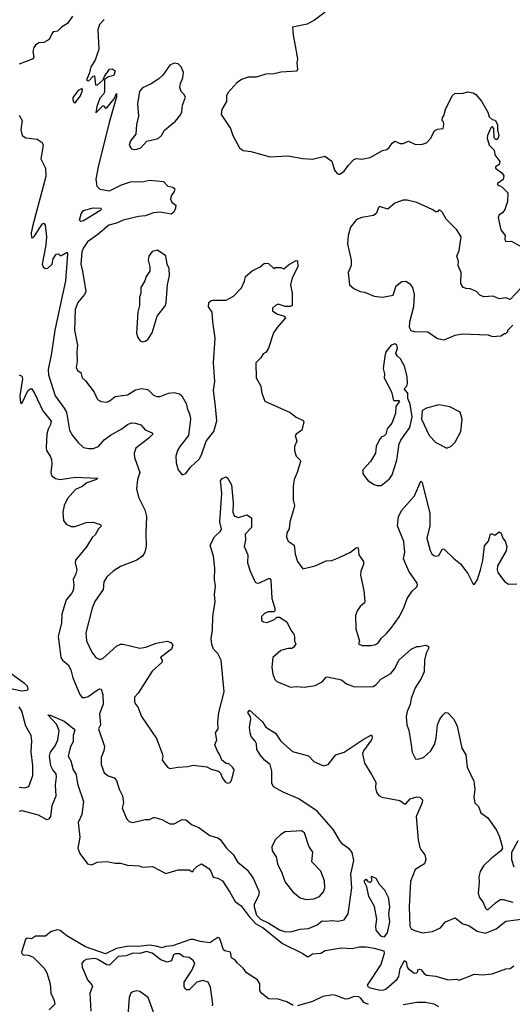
# Model space of a CAD drawing. Extents: x 2220333 to 2384341, y 721037 to 894043.
# Tile 270 of 325: x 2334120 to 2337711, y 816284 to 823469. Entities that reach past the tile are written whole.
import ezdxf

# ---------------------------------------------------------------- set-up
doc = ezdxf.new("R2010")
doc.units = 0

msp = doc.modelspace()

# ---------------------------------------------------------------- linework, layer by layer
at = {"layer": '0CON10XD'}
for points in [[(2334504.7, 823495.3), (2334468.1, 823441.9), (2334424, 823415), (2334395, 823386.2), (2334365, 823380), (2334353.2, 823366.8), (2334335, 823324), (2334295.8, 823304.2), (2334260.5, 823299.5), (2334235, 823283.3), (2334222.7, 823267.3), (2334216.4, 823236.4), (2334222, 823195), (2334216.8, 823183.2), (2334115, 823144)], [(2336346.4, 823523.6), (2336270, 823465), (2336215, 823437.5), (2336110, 823415), (2336113, 823357), (2336123.6, 823306.4), (2336146.2, 823185), (2336140, 823155), (2336146, 823105), (2336140, 823095), (2336025, 823085.6), (2335975, 823074.4), (2335915, 823072.5), (2335845, 823050), (2335785, 823051.2), (2335735.9, 823034.1), (2335702.3, 823007.7), (2335636.7, 822935), (2335627.5, 822915), (2335627, 822873), (2335592.5, 822815), (2335588.3, 822778.3), (2335656.7, 822675), (2335673.3, 822625), (2335722.5, 822535), (2335750, 822515), (2335805, 822506.7), (2335945, 822468.8), (2336075, 822476), (2336185, 822456), (2336255, 822452), (2336345, 822473.3), (2336395, 822437.5), (2336415, 822372.5), (2336435, 822346.7), (2336445, 822343.3), (2336455, 822343.3), (2336485, 822363.8), (2336517.5, 822407.5), (2336555, 822450), (2336575, 822456), (2336615, 822452.9), (2336674.1, 822464.1), (2336765, 822516), (2336796.8, 822523.2), (2336813.4, 822536.6), (2336835, 822568.8), (2336855, 822583.3), (2336895, 822566), (2336915, 822566), (2336955, 822582), (2337005, 822558.8), (2337057.7, 822562.3), (2337085, 822571.2), (2337115, 822603.3), (2337145, 822657.5), (2337165, 822670), (2337207.5, 822675), (2337212.5, 822705), (2337210, 822725), (2337200, 822735), (2337202.5, 822755), (2337211.7, 822768.3), (2337223.3, 822815), (2337272.5, 822915), (2337295, 822932.5), (2337345, 822931.2), (2337385, 822943.8), (2337425, 822936.2), (2337445, 822923.3), (2337487.5, 822875), (2337533.3, 822795), (2337541.7, 822761.7), (2337565, 822740), (2337586.4, 822736.4), (2337602.5, 822705), (2337602.5, 822665), (2337612.5, 822625), (2337605, 822600), (2337595, 822592.5), (2337578.3, 822608.3), (2337577.5, 822675), (2337565, 822690), (2337555, 822680), (2337530, 822625), (2337527.5, 822605), (2337544, 822555), (2337578.3, 822518.3), (2337584.1, 822484.1), (2337620, 822435), (2337616.1, 822413.9), (2337590, 822395), (2337590, 822385), (2337635, 822352.5), (2337649.3, 822329.3), (2337645, 822302.5), (2337602.5, 822275), (2337602.5, 822265), (2337635, 822248.8), (2337680, 822205), (2337676.4, 822143.6), (2337655.9, 822084.1), (2337639.5, 822060.5), (2337616.7, 822045), (2337608.8, 822025), (2337626.7, 821935), (2337660, 821895), (2337657.5, 821865), (2337665, 821850), (2337705, 821852.5), (2337773.6, 821813.6)], [(2334735, 823471.9), (2334700.6, 823435), (2334690.5, 823395), (2334697.8, 823255), (2334670, 823175), (2334638.8, 823125), (2334628.8, 823081.2), (2334608.8, 823035), (2334610, 823025), (2334625, 823023.3), (2334655, 823057.5), (2334665, 823060), (2334673, 822993), (2334685, 822992.5), (2334728.3, 823031.7), (2334737.5, 823055), (2334775, 823108.8), (2334795, 823111.2), (2334815.7, 823095.7), (2334805, 823063.3), (2334768.3, 823051.7), (2334737.5, 823032.5), (2334737, 822943), (2334732.5, 822927.5), (2334705, 822896.7), (2334683.3, 822835), (2334675, 822790), (2334725, 822840), (2334735, 822840), (2334743, 822823), (2334755, 822827.5), (2334808, 822892), (2334825, 822930), (2334826, 822906), (2334771.3, 822718.7), (2334692.4, 822395), (2334674.7, 822305), (2334681.1, 822255), (2334703.8, 822233.8), (2334775, 822221.8), (2334862, 822265), (2334927, 822287), (2335025, 822288.9), (2335065, 822298.1), (2335167.7, 822287.7), (2335200, 822255), (2335236.5, 822246.5), (2335250.8, 822235), (2335245.6, 822215), (2335224.5, 822185), (2335219.1, 822159.1), (2335228.7, 822138.7), (2335257.1, 822115), (2335256.9, 822095), (2335244.2, 822065), (2335225, 822049.4), (2335145, 822064.3), (2335095, 822060.4), (2335068.7, 822051.3), (2335035, 822039.2), (2334985, 822033.9), (2334875, 822005.4), (2334825, 821984.5), (2334769.4, 821970.6), (2334689.1, 821900.9), (2334615, 821849.4), (2334585, 821805.7), (2334573.6, 821775), (2334564.7, 821684.7), (2334578.9, 821635), (2334600.9, 821485), (2334592.5, 821465), (2334544.4, 821405), (2334524.5, 821354.5), (2334519.2, 821205), (2334540.8, 821095), (2334535.8, 821045), (2334539.2, 820975), (2334532.3, 820932.3), (2334540.5, 820910.5), (2334566.7, 820895), (2334576.4, 820856.4), (2334600, 820835), (2334662.3, 820752.3), (2334683.9, 820703.9), (2334695, 820692.5), (2334715, 820683.8), (2334755, 820678.8), (2334779.2, 820690.8)], [(2334955, 822521.2), (2334975, 822523.8), (2335002.5, 822535), (2335046.4, 822583.6), (2335128.3, 822601.7), (2335152.5, 822625), (2335175, 822663.3), (2335255, 822730), (2335293.3, 822775), (2335303, 822797), (2335306.7, 822845), (2335327.5, 822905), (2335317.5, 822925), (2335297.5, 822945), (2335287.5, 822975), (2335292.5, 823005), (2335310, 823045), (2335313.3, 823085), (2335297.5, 823125), (2335275, 823146.7), (2335245, 823152.5), (2335215, 823136.7), (2335163.3, 823065), (2335135, 823037.5), (2335078.3, 823001.7), (2335015, 822972.5), (2334993.3, 822945), (2334978, 822855), (2334986, 822765), (2334971.2, 822705), (2334966.4, 822633.6), (2334926.7, 822585), (2334917.5, 822555), (2334935, 822527.5), (2334955, 822521.2)], [(2334525, 822863.3), (2334564, 822915), (2334578.8, 822955), (2334575, 822967.5), (2334545, 822953.3), (2334508.3, 822901.7), (2334506.2, 822885), (2334513.8, 822865), (2334525, 822863.3)], [(2334115, 822772), (2334138.1, 822735), (2334128.6, 822665), (2334138, 822625), (2334165, 822608.1), (2334246.9, 822596.9), (2334282.7, 822572.7), (2334292, 822555), (2334274.3, 822455), (2334308.1, 822385), (2334309.6, 822325), (2334215, 821970), (2334204.4, 821915), (2334205, 821880), (2334215, 821877.5), (2334225, 821887.5), (2334285, 821979.2), (2334295, 821983.8), (2334305, 821970), (2334314.4, 821885), (2334310.5, 821825), (2334284.4, 821685), (2334292, 821665), (2334305, 821654), (2334325, 821655.7), (2334355.6, 821685), (2334363.9, 821725), (2334385, 821758.6), (2334402, 821762), (2334417, 821747), (2334437.5, 821755)], [(2337778.8, 821515), (2337695, 821427.5), (2337665, 821440), (2337615, 821432.5), (2337573, 821453), (2337505, 821447.5), (2337475, 821460), (2337450, 821485), (2337405, 821506.2), (2337375, 821506.7), (2337352.5, 821515), (2337336.7, 821545), (2337338.8, 821625), (2337316.7, 821675), (2337320, 821705), (2337306.2, 821745), (2337323.3, 821785), (2337337.5, 821885), (2337307.5, 821935), (2337230, 822015), (2337203, 822063), (2337185, 822080), (2337175, 822080), (2337165, 822067.5), (2337155, 822066.7), (2337126.7, 822085), (2337015, 822136), (2336945, 822153.3), (2336915, 822153.3), (2336855, 822131.2), (2336805, 822087.5), (2336743, 822107), (2336735, 822100), (2336722.5, 822057.5), (2336699.5, 822040.5), (2336615, 822025.6), (2336575, 822011.4), (2336532.7, 821955), (2336514.5, 821895), (2336510, 821835), (2336536.2, 821715), (2336536.7, 821675), (2336513.8, 821625), (2336523.9, 821533.9), (2336555, 821506.7), (2336602.5, 821485), (2336635, 821480), (2336705, 821451.4), (2336765, 821445.8), (2336841.7, 821458.3), (2336865, 821527.5), (2336905, 821560), (2336935, 821561.2), (2336962.5, 821545), (2336983.3, 821515), (2336996.7, 821465), (2336990, 821375), (2336961.7, 821261.7), (2336960, 821225), (2336970.7, 821200.7), (2336995, 821193.8), (2337095, 821192.5), (2337165, 821142.5), (2337215, 821132.5)], [(2334565, 821996.5), (2334555.5, 822005.5), (2334567.7, 822052.3), (2334585, 822076.2), (2334655, 822096.5), (2334711.2, 822095), (2334714.3, 822085), (2334704.4, 822075), (2334585, 822002.4), (2334565, 821996.5)], [(2334437.5, 821755), (2334465, 821772.5), (2334468.6, 821758.6), (2334453.6, 821565), (2334376.5, 821205), (2334352, 821035), (2334327.4, 820917.4), (2334328.7, 820878.7), (2334377.3, 820725), (2334445.2, 820635.2), (2334461.3, 820605), (2334483, 820473), (2334504.3, 820435), (2334545, 820383.8), (2334585, 820348.8), (2334625, 820339.2), (2334655, 820339.2), (2334695, 820355.8), (2334735, 820402.9), (2334782.4, 820437.6), (2334865, 820483.1), (2334905, 820515.6), (2334935, 820528.6), (2334965, 820525.6), (2335002.2, 820512.2), (2335035.5, 820475.5), (2335085, 820455.8), (2335090, 820445), (2335061.9, 820415), (2334966.7, 820343.3), (2334953.9, 820306.1), (2334956.8, 820275), (2334995.5, 820165), (2334978.5, 820115), (2334971.2, 820045), (2334985.9, 819985.9), (2335031.7, 819891.7), (2335044.6, 819845), (2335038.5, 819725), (2335041.7, 819628.3), (2335033.1, 819585), (2335015.8, 819555), (2334974.4, 819525.6), (2334855, 819479.4), (2334802.5, 819445), (2334755.8, 819405), (2334733.6, 819366.4), (2334728.9, 819311.1), (2334668.1, 819225), (2334648.2, 819175), (2334601.5, 818995), (2334608, 818938), (2334645.7, 818855), (2334674.5, 818814.5), (2334705, 818800), (2334725, 818807.5), (2334825, 818898.6), (2334855, 818911.5), (2334875, 818911.8), (2334996.1, 818883.9), (2335038.5, 818891.5), (2335115, 818920.8), (2335195, 818933.8), (2335222.5, 818925), (2335237.5, 818905), (2335226.7, 818875), (2335147.5, 818815), (2335158.8, 818795), (2335155, 818777.5), (2335086, 818715), (2334983.3, 818555), (2334957.5, 818525), (2334956.7, 818495), (2334963.3, 818475), (2334980, 818455), (2334996.2, 818416.2), (2335007.5, 818385), (2335116.7, 818225), (2335158.8, 818115), (2335163.3, 818095), (2335157.5, 818065), (2335197.5, 818015), (2335215, 818004), (2335275, 818015.8), (2335345, 818019.2), (2335385, 818029.2), (2335485, 818017.5), (2335515, 818000), (2335570, 817985), (2335585, 817970), (2335597.5, 817935), (2335617, 817907), (2335635, 817898.8), (2335655, 817903.8), (2335667.5, 817925), (2335682.5, 817995), (2335672.5, 818015), (2335645, 818040), (2335625, 818042.5), (2335592.5, 818065), (2335580, 818105), (2335561.7, 818131.7), (2335543, 818177), (2335556.2, 818215), (2335547.5, 818265), (2335566, 818294), (2335563.3, 818345), (2335572.5, 818415), (2335610.9, 818565), (2335588.8, 818795), (2335563.5, 818845), (2335532.5, 818875), (2335519.7, 818909.7), (2335516, 818955), (2335525.7, 819015), (2335528.1, 819115), (2335544.3, 819224.3), (2335540, 819275), (2335548.5, 819335), (2335540.6, 819385), (2335543, 819467), (2335531.9, 819555), (2335507.5, 819635), (2335541.2, 819695), (2335585, 819738), (2335592.2, 819755), (2335579.5, 819805), (2335593.3, 820015), (2335584.5, 820105), (2335595, 820122.5), (2335625, 820133.3), (2335636.1, 820126.1), (2335663.8, 820075), (2335675.6, 819945), (2335674.6, 819875.4), (2335685, 819845.8), (2335715, 819837.1), (2335775, 819856.2), (2335808.8, 819835), (2335810, 819765), (2335764.2, 819715), (2335765.8, 819675), (2335756.2, 819625), (2335784.3, 819565), (2335780.6, 819505), (2335799.1, 819445), (2335835, 819368.8), (2335845, 819359.2), (2335862.3, 819357.7), (2335935, 819391.2), (2335945, 819392.5), (2335950, 819380), (2335957.5, 819245), (2335980, 819175), (2335980, 819155), (2335971.7, 819148.3), (2335931.7, 819148.3), (2335905, 819136.7), (2335883.8, 819115), (2335884, 819085), (2335897.5, 819075), (2335925, 819070), (2335977, 819093), (2335995, 819110), (2336015, 819110), (2336067.5, 819075), (2336096.7, 819015), (2336118.8, 818985), (2336123.8, 818965), (2336122.5, 818935), (2336132.5, 818915), (2336119.5, 818890.5), (2336105, 818881.2), (2336075, 818881.4), (2336024.6, 818865.4), (2335965.6, 818814.4), (2335957.1, 818745), (2335966.1, 818693.9), (2335980.8, 818655), (2335995, 818640), (2336095, 818597.5), (2336135, 818602.9), (2336195, 818599.4), (2336275, 818611.9), (2336325, 818638), (2336355, 818672.5), (2336365, 818673.3), (2336465, 818651.2), (2336503, 818623), (2336560.3, 818600.3), (2336696.1, 818603.9), (2336715.5, 818615), (2336753.8, 818656.2), (2336825, 818699.1), (2336855.4, 818735), (2336885, 818796.5), (2336973.1, 818875), (2337015, 818895.6), (2337035.7, 818894.3), (2337075, 818904.4), (2337097, 818897), (2337101.9, 818885), (2337082.9, 818847.1), (2337071.1, 818795), (2337069.2, 818710.8), (2337048, 818662), (2337003.3, 818595), (2336973.8, 818516.2), (2336966.8, 818473.2), (2336945, 818420), (2336938, 818385), (2336941.4, 818325), (2336958, 818285), (2336975, 818176.7), (2336980.9, 818125), (2337006.1, 818076.1), (2337022.3, 818072.3), (2337065, 818085.6), (2337116.4, 818133.6), (2337145, 818181.2), (2337157.3, 818227.3), (2337167.1, 818325), (2337182, 818365), (2337203.8, 818395), (2337225, 818413.3), (2337241.7, 818411.7), (2337284.3, 818364.3), (2337309.4, 818315), (2337343.6, 818153.6), (2337372.9, 818105), (2337383.6, 818015), (2337431.7, 817911.7), (2337438, 817855), (2337430, 817795), (2337437.5, 817755), (2337465, 817727.5), (2337481.7, 817681.7), (2337533.3, 817645), (2337595.8, 817555), (2337617.3, 817507.3), (2337638, 817435), (2337640, 817425), (2337627.5, 817405), (2337555, 817346.2), (2337501.2, 817295), (2337477, 817253), (2337467.1, 817215), (2337470.8, 817175), (2337463.3, 817095), (2337471.9, 817065), (2337498.3, 817028.3), (2337515, 816986.7), (2337525, 816976.2), (2337535, 816976), (2337591.9, 817028.1), (2337625, 817049.5), (2337645, 817049.5), (2337715, 817030.4)], [(2335015, 821117.5), (2335035, 821122.5), (2335053.9, 821136.1), (2335086.2, 821185), (2335122.5, 821305), (2335182.5, 821385), (2335188.6, 821405), (2335196.9, 821535), (2335212.3, 821602.3), (2335209.2, 821655), (2335194.3, 821685), (2335185.7, 821745.7), (2335125, 821786.7), (2335085, 821776.7), (2335061.2, 821745), (2335056.7, 821715), (2335068.8, 821665), (2335068.8, 821635), (2335042.5, 821595), (2335033.3, 821565), (2335003.8, 821515), (2335003.3, 821475), (2334992.5, 821445), (2334993.3, 821385), (2334982, 821335), (2334972.3, 821182.3), (2334980.5, 821150.5), (2334997.5, 821125), (2335015, 821117.5)], [(2334779.2, 820690.8), (2334815, 820720.8), (2334905, 820731.1), (2334965, 820767.5), (2335008.5, 820778.5), (2335055, 820771.4), (2335095, 820729.2), (2335119.7, 820719.7), (2335145, 820719.4), (2335205, 820743.5), (2335245, 820749.1), (2335285, 820738.5), (2335302.9, 820725), (2335337.1, 820665), (2335341.9, 820635), (2335361.1, 820585), (2335364.4, 820555), (2335350, 820435), (2335288, 820355), (2335270, 820325), (2335258, 820285), (2335261.2, 820235), (2335274.2, 820184.2), (2335305, 820147.5), (2335331.7, 820158.3), (2335364, 820205), (2335427.9, 820262.1), (2335446, 820295), (2335478.8, 820395), (2335535.8, 820465), (2335557, 820543), (2335547.6, 820647.6), (2335532.5, 820765), (2335541.7, 820828.3), (2335532.7, 820965), (2335544.5, 821145), (2335527.3, 821265), (2335524.2, 821334.2), (2335496.2, 821375), (2335500, 821405), (2335515, 821420), (2335527, 821423), (2335625, 821422), (2335678.8, 821451.2), (2335737, 821513), (2335758.8, 821561.2), (2335766.2, 821595), (2335815, 821636), (2335873.8, 821666.2), (2335905, 821692.5), (2335935, 821690), (2335973, 821653), (2335985, 821660), (2336025, 821660), (2336045, 821652.5), (2336078.8, 821681.2), (2336135, 821712.5), (2336145, 821710), (2336148.6, 821665), (2336107.5, 821585), (2336093.6, 821533.6), (2336106.7, 821475), (2336107.5, 821385), (2336093, 821377), (2336055, 821377.5), (2336005, 821393.8), (2335986, 821384), (2335963.3, 821365), (2335963.3, 821345), (2335995, 821323.3), (2336047, 821307), (2336057.5, 821295), (2335995.9, 821224.1), (2335970, 821185), (2335935, 821072.5), (2335915.9, 821044.1), (2335895, 821030), (2335877.9, 821002.1), (2335841.9, 820965), (2335843.3, 820855), (2335877.8, 820795), (2335884.3, 820744.3), (2335906.7, 820685), (2336092.4, 820602.4), (2336135, 820570), (2336185.8, 820545.8), (2336191.2, 820535), (2336178, 820475), (2336134.4, 820445.6), (2336128.8, 820435), (2336140, 820395), (2336123.9, 820353.9), (2336122.3, 820322.3), (2336136.2, 820285), (2336165.7, 820255.7), (2336166, 820245), (2336144, 820165), (2336122, 820115), (2336114.2, 820065.8), (2336113.8, 819965), (2336124, 819925), (2336115, 819892.5), (2336090, 819805), (2336084.2, 819755), (2336066.9, 819725), (2336065.8, 819694.2), (2336077.5, 819665), (2336121.1, 819635), (2336128.8, 819568.8), (2336144.4, 819515), (2336185, 819463.3), (2336275, 819482.9), (2336355, 819520), (2336395, 819524.2), (2336445, 819542.5), (2336532.5, 819585), (2336575, 819616.7), (2336586.7, 819615), (2336593.3, 819565), (2336626.7, 819515), (2336626.2, 819495), (2336606, 819445), (2336604.1, 819415.9), (2336630, 819305), (2336636, 819225), (2336633.8, 819215), (2336603, 819187), (2336580, 819155), (2336569.3, 819120.7), (2336570, 819025), (2336597.5, 818935), (2336590, 818915), (2336616.4, 818903.6), (2336683.6, 818903.6), (2336715, 818911.2), (2336736.7, 818925), (2336756.2, 818955), (2336795, 818990), (2336825, 819027.5), (2336890, 819115), (2336923.8, 819185), (2336943.9, 819246.1), (2336981.2, 819298.8), (2337015, 819330), (2337020, 819345), (2337018.3, 819358.3), (2336955.9, 819445.9), (2336919.3, 819535), (2336926.9, 819585), (2336920.8, 819660.8), (2336873.7, 819776.3), (2336882.9, 819845), (2336905, 819891.2), (2336998.9, 819995), (2337045, 820102.5), (2337055, 820092.5), (2337110, 819865), (2337110.8, 819775), (2337089.4, 819685), (2337111.5, 819595), (2337125, 819570.8), (2337139.1, 819559.1), (2337155, 819554.5), (2337175, 819560.6), (2337202.3, 819607.7), (2337215, 819606.7), (2337285, 819537.5), (2337335, 819498), (2337387, 819427), (2337425, 819350), (2337435, 819350), (2337456.7, 819385), (2337478.8, 819455), (2337495.9, 819524.1), (2337510, 819630), (2337538.8, 819665), (2337553.6, 819716.4), (2337565, 819717.5), (2337585, 819707.5), (2337615, 819733.3), (2337626.7, 819725), (2337645, 819680), (2337660, 819665), (2337672.5, 819625), (2337667, 819593), (2337602.5, 819485), (2337600, 819455), (2337606.7, 819435), (2337655, 819370), (2337685, 819351.2), (2337745, 819352)], [(2337215, 821132.5), (2337295, 821167.5), (2337346.4, 821176.4), (2337535, 821170), (2337565, 821157.5), (2337627, 821163), (2337655, 821180), (2337665, 821180), (2337680, 821195), (2337680, 821205), (2337715, 821240)], [(2336725, 820070), (2336755, 820071.2), (2336815, 820120), (2336835, 820147.5), (2336870.5, 820255), (2336885.5, 820375), (2336897.9, 820402.1), (2336965.5, 820494.5), (2336980.9, 820570.9), (2336966, 820665), (2336950, 820705), (2336950, 820745), (2336923.3, 820775), (2336943.3, 820795), (2336948, 820815), (2336943.8, 820865), (2336925, 820940), (2336897.5, 820995), (2336873.6, 821013.6), (2336863, 821033), (2336873.8, 821075), (2336870, 821095), (2336855, 821103.3), (2336827.5, 821095), (2336790, 821045), (2336782.5, 821015), (2336770, 820925), (2336778.8, 820885), (2336776.2, 820855), (2336830, 820755), (2336845, 820690), (2336885, 820690), (2336890, 820685), (2336863, 820647), (2336860, 820595), (2336833.6, 820526.4), (2336800, 820485), (2336790, 820445), (2336776.2, 820433.8), (2336755, 820422.5), (2336743.9, 820406.1), (2336720, 820355), (2336713.9, 820306.1), (2336677.5, 820245), (2336622.5, 820185), (2336622.5, 820155), (2336660, 820105), (2336705, 820076.7), (2336725, 820070)], [(2334115, 820876.7), (2334135, 820867.5), (2334139.3, 820849.3), (2334121.1, 820725), (2334125, 820672.5), (2334135, 820667.5), (2334180, 820760), (2334195, 820776.7), (2334205, 820778.8), (2334227.8, 820745), (2334289.6, 820615), (2334348.7, 820538.7), (2334345.4, 820515), (2334327.6, 820482.4), (2334316.6, 820445), (2334312.5, 820345), (2334315.6, 820325), (2334342.5, 820285), (2334351.2, 820261.2), (2334353.6, 820225), (2334345.6, 820165), (2334352.2, 820142.2), (2334381.3, 820121.3), (2334414.5, 820114.5), (2334525, 820130), (2334690, 820125), (2334680, 820115), (2334610.2, 820089.8), (2334575, 820063.5), (2334527.8, 820042.2), (2334468.2, 819975), (2334443.1, 819925), (2334433.5, 819875), (2334440, 819815), (2334458.7, 819788.7), (2334495, 819771.4), (2334525, 819770.6), (2334605, 819800), (2334655, 819802.7), (2334706.8, 819786.8), (2334716.7, 819775), (2334695, 819754), (2334670.5, 819709.5), (2334648.9, 819691.1), (2334607.1, 819622.9), (2334527.5, 819525), (2334524, 819505), (2334535.7, 819455), (2334529.2, 819425), (2334509.2, 819385), (2334515.6, 819345), (2334508.8, 819305), (2334498.5, 819281.5), (2334457.5, 819235), (2334427.6, 819132.4), (2334425.4, 819064.6), (2334400.9, 818970.9), (2334418.9, 818815), (2334431.4, 818795), (2334472.4, 818762.4), (2334491.5, 818725), (2334508, 818668), (2334557.5, 818545), (2334575, 818524.4), (2334595, 818522.2), (2334619.8, 818530.2), (2334685, 818575.7), (2334705, 818586.2), (2334713, 818583), (2334726.9, 818545), (2334728.2, 818475), (2334702, 818405), (2334709.2, 818325), (2334693.8, 818295), (2334738.2, 818165), (2334733.2, 818135), (2334713.6, 818085), (2334713.3, 818035), (2334735, 817972.5), (2334765, 817951.2), (2334807.5, 817937.5), (2334825, 817916.7), (2334844.4, 817855), (2334869.4, 817805), (2334875.7, 817755), (2334868, 817715), (2334901.2, 817635), (2334917.3, 817617.3), (2334945, 817610.8), (2335035, 817634), (2335065, 817632), (2335095, 817648.8), (2335105, 817648), (2335155, 817632), (2335215, 817602.2), (2335245, 817601.9), (2335305, 817632), (2335330.5, 817630.5), (2335376.7, 817595), (2335425, 817575.7), (2335505, 817516.5), (2335565, 817498.9), (2335585, 817485.7), (2335626.9, 817425), (2335676.7, 817376.7), (2335708.8, 817325), (2335779.5, 817265), (2335822.5, 817205), (2335866.5, 817105), (2335860.4, 817075), (2335828.9, 817015), (2335829.7, 816995), (2335847.5, 816935), (2335875.3, 816905), (2335936.2, 816876.2), (2336015, 816827), (2336056.9, 816813.1), (2336105, 816815.3), (2336165, 816832.1), (2336225, 816836.4), (2336288.8, 816865), (2336325, 816892.5), (2336355, 816890), (2336395, 816896.4), (2336441.3, 816891.3), (2336485, 816900.8), (2336515.6, 816945), (2336540.4, 817135), (2336534, 817235), (2336555.6, 817335), (2336545, 817392.5), (2336525, 817415.5), (2336473.8, 817453.8), (2336451.7, 817481.7), (2336408.7, 817558.7), (2336289.2, 817695), (2336155, 817783.8), (2336041.6, 817831.6), (2335970.2, 817870.2), (2335958.2, 817898.2), (2335957.5, 817985), (2335945.4, 818035.4), (2335905, 818065.8), (2335872, 818105), (2335849.2, 818145), (2335845.7, 818185), (2335837.5, 818205), (2335808.7, 818238.7), (2335799.1, 818265), (2335794.6, 818305.4), (2335805.5, 818365.5), (2335802.4, 818382.4), (2335782.5, 818415), (2335795, 818430), (2335889.2, 818345), (2335915, 818305.8), (2335985, 818263.8), (2336025, 818204.3), (2336109.7, 818129.7), (2336225, 818097.5), (2336265, 818056.7), (2336335, 818024.5), (2336368.1, 818035), (2336425, 818104.4), (2336485, 818124.5), (2336625, 818217.3), (2336685, 818250), (2336690.8, 818235), (2336684.3, 818215), (2336625.7, 818135), (2336620, 818115), (2336634.2, 818045), (2336685, 817962), (2336715.6, 817905), (2336714.2, 817865), (2336722.1, 817832.1), (2336738.8, 817808.8), (2336760, 817795), (2336892.4, 817772.4), (2336925, 817746.2), (2336935, 817746.2), (2336968, 817785), (2337015, 817799.4), (2337036.4, 817796.4), (2337056.7, 817776.7), (2337054.2, 817755), (2337011.2, 817655), (2337025.7, 817485), (2337038.3, 817428.3), (2337043.4, 817413.4), (2337074, 817375), (2337081.7, 817341.7), (2337070.7, 817309.3), (2337002.4, 817267.6), (2336969.5, 817180.5), (2336960, 816995), (2336963.9, 816855), (2336975, 816835.6), (2336993.3, 816825), (2337055, 816806.6), (2337130.8, 816815), (2337187, 816843)], [(2337235, 820343.3), (2337265, 820357.5), (2337295, 820387.5), (2337336.2, 820465), (2337346.7, 820555), (2337331.2, 820605), (2337255, 820643.8), (2337175, 820658.8), (2337086.1, 820633.9), (2337059.3, 820620.7), (2337053.3, 820615), (2337050.6, 820555), (2337105.4, 820435.4), (2337154, 820385), (2337235, 820343.3)], [(2333985, 818603.9), (2334135, 818572.9), (2334174, 818576), (2334181.2, 818585), (2334175.6, 818605), (2334155.5, 818625), (2333976, 818755)], [(2334115, 817869.4), (2334155, 817864.4), (2334185.9, 817874.1), (2334216, 817955), (2334215.9, 818024.1), (2334203, 818127), (2334207.7, 818207.7), (2334204.3, 818245), (2334163.9, 818313.9), (2334135, 818423.3), (2334115.5, 818455.5)], [(2334115, 817693.5), (2334135, 817698.9), (2334255, 817666.9), (2334315, 817633.1), (2334335, 817637.5), (2334346.1, 817655), (2334355.3, 817735), (2334384.7, 817805), (2334380.5, 817885), (2334389.3, 817945), (2334385.3, 817965.3), (2334360.9, 817995), (2334346.2, 818025), (2334336.5, 818095), (2334345.5, 818125), (2334378.3, 818171.7), (2334398.9, 818215), (2334406.4, 818283.6), (2334389.1, 818329.1), (2334325, 818396.2), (2334342.5, 818395), (2334445, 818350.3), (2334515, 818295.6), (2334520.6, 818285), (2334510, 818245), (2334510.5, 818199.5), (2334491.1, 818165), (2334474, 818095), (2334492.1, 818062.1), (2334510.6, 817995), (2334531.4, 817961.4), (2334536.7, 817923.3), (2334542.5, 817885), (2334585.7, 817765), (2334571.7, 817668.3), (2334545, 817610), (2334558.6, 817505), (2334544.3, 817424.3), (2334559.2, 817385), (2334615, 817310), (2334645, 817302), (2334685, 817322), (2334754.2, 817325.8), (2334815, 817314.3), (2334855, 817314.4), (2334905, 817298.9), (2334990, 817295), (2335015, 817285.8), (2335088.8, 817288.8), (2335185, 817240), (2335275, 817266), (2335355, 817266.2), (2335375, 817252.5), (2335385, 817252.5), (2335387.5, 817265), (2335410.5, 817289.5), (2335445, 817308.8), (2335498.8, 817275), (2335513.8, 817255), (2335531.2, 817211.2), (2335565, 817206), (2335598.8, 817185), (2335651.7, 817101.7), (2335692, 817035), (2335735, 817001.9), (2335793.1, 816925), (2335842.5, 816872.5), (2335895, 816841.4), (2336035, 816729.2), (2336184.2, 816654.2), (2336215, 816632.5), (2336225, 816632.5), (2336255, 816653.8), (2336315, 816656.7), (2336346.4, 816676.4), (2336463, 816697), (2336545, 816692.5), (2336595, 816703.8), (2336645, 816703.2), (2336705, 816695.2), (2336775, 816675.3), (2336778.3, 816655), (2336754, 816575), (2336653.7, 816425), (2336658, 816415), (2336675, 816404.3), (2336747.8, 816387.8), (2336775, 816389.2), (2336792.9, 816397.1), (2336871.8, 816468.2), (2336883.2, 816486.8), (2336895, 816546), (2336925, 816604), (2336938.1, 816595), (2336944.5, 816555), (2336951.9, 816545), (2336995, 816511.2), (2337012.5, 816515), (2337022.5, 816525), (2337022.5, 816535), (2337035, 816540), (2337045, 816537.5), (2337068.3, 816508.3), (2337085, 816498), (2337155, 816490), (2337245, 816463.6), (2337305, 816466.9), (2337325, 816461.1), (2337435, 816503.3), (2337495, 816500.6), (2337565, 816506.7), (2337665, 816542.2), (2337695, 816546.6), (2337723.3, 816565)], [(2336205, 817050.4), (2336265, 817054.4), (2336305, 817070), (2336335.5, 817104.5), (2336344.3, 817135), (2336342.5, 817185), (2336315.8, 817255), (2336250, 817325), (2336256.2, 817395), (2336228.3, 817438.3), (2336196.2, 817535), (2336175, 817551.2), (2336055, 817542.5), (2336025, 817524.2), (2335985, 817486.2), (2335958.8, 817435), (2335961.2, 817405), (2335989.6, 817359.6), (2335998.7, 817308.7), (2336031.4, 817245), (2336054.4, 817175.6), (2336111.1, 817105), (2336165, 817061.1), (2336205, 817050.4)], [(2337724.1, 817284.1), (2337709.3, 817339.3), (2337707.5, 817395), (2337755, 817478.8)], [(2336775, 816773.6), (2336755, 816781.8), (2336719.2, 816825), (2336715.3, 816855), (2336722.8, 816905), (2336707.1, 816997.1), (2336665, 817070), (2336650.6, 817140.6), (2336634.5, 817175), (2336635, 817190), (2336645, 817197.5), (2336655, 817182.5), (2336676.2, 817173.8), (2336686.7, 817185), (2336685, 817220), (2336716, 817205), (2336740.6, 817160.6), (2336778.7, 817118.7), (2336807.2, 817067.2), (2336816.6, 816995), (2336808.6, 816945), (2336815.3, 816885.3), (2336798.2, 816805), (2336775, 816773.6)], [(2337187, 816843), (2337225, 816887.3), (2337295, 816916.5), (2337351.9, 816871.9), (2337395, 816859.5), (2337455, 816818.2), (2337515, 816804), (2337595, 816834.6), (2337665, 816891.3), (2337815, 816910)], [(2336113.8, 816275), (2336068, 816302), (2336005, 816321.8), (2335935, 816325.4), (2335882, 816365), (2335870, 816385), (2335870, 816435), (2335854.1, 816464.1), (2335772.5, 816515), (2335749.3, 816549.3), (2335706.1, 816586.1), (2335693.9, 816603.9), (2335665, 816622.5), (2335655.7, 816665.7), (2335615, 816674.3), (2335605, 816682), (2335585, 816750), (2335576.4, 816766.4), (2335565, 816772.5), (2335507.1, 816732.9), (2335435, 816741.8), (2335386.9, 816756.9), (2335366.1, 816756.1), (2335235, 816711.8), (2335184.2, 816705.8), (2335155, 816695.8), (2335115, 816709.8), (2335065, 816715.3), (2334985, 816706.6), (2334915, 816709.6), (2334825, 816692.8), (2334745, 816651.5), (2334599.1, 816705), (2334462.5, 816785), (2334415, 816823.1), (2334395, 816828.6), (2334348.8, 816815), (2334308.8, 816781.2), (2334235, 816781.2), (2334205, 816762.5), (2334175, 816767.5), (2334161.7, 816758.3), (2334133.3, 816665), (2334136.2, 816655), (2334145, 816646.2), (2334185, 816643.8), (2334218.3, 816628.3), (2334299.2, 816549.2), (2334318.1, 816515), (2334343.1, 816435), (2334345.7, 816365.7), (2334371.7, 816311.7), (2334377.1, 816285), (2334334.5, 816245)], [(2335525, 816273.3), (2335528.1, 816285), (2335510.7, 816409.3), (2335495, 816446.9), (2335455, 816457.3), (2335412.5, 816445), (2335355, 816388.8), (2335335, 816388.8), (2335325, 816400), (2335318.8, 816415), (2335320, 816445), (2335376.7, 816535), (2335395.7, 816585), (2335385, 816603.8), (2335355, 816626.9), (2335315, 816631.5), (2335285, 816652.5), (2335255, 816653.1), (2335240.9, 816645), (2335227.7, 816602.3), (2335195, 816591.2), (2335149.9, 816609.9), (2335085, 816658.1), (2335045, 816669.3), (2334995, 816655.9), (2334945, 816658.5), (2334895, 816639.2), (2334837, 816633), (2334775, 816570.8), (2334755, 816572.2), (2334685, 816614), (2334665, 816619.8), (2334605, 816612.1), (2334587.3, 816602.7), (2334574, 816585), (2334576, 816555), (2334615, 816462), (2334646.9, 816426.9), (2334650.6, 816415), (2334630.8, 816365), (2334633.1, 816323.1), (2334638.9, 816235)], [(2335155, 816060), (2335056.7, 816335), (2334995, 816378.9), (2334975, 816381.9), (2334945, 816374.3), (2334930.8, 816365), (2334918.6, 816335), (2334903.1, 816135)], [(2336662, 816282), (2336628.5, 816298.5), (2336608.2, 816328.2), (2336589.7, 816339.7), (2336558.8, 816341.2), (2336515, 816323.4), (2336495, 816322.2), (2336425, 816349.4), (2336402.3, 816352.3), (2336329.1, 816340.9), (2336255, 816303.9), (2336145, 816273.6)], [(2337176.2, 816265), (2337142, 816285), (2337078, 816298), (2337015, 816296.8), (2336915, 816281.2)]]:
    msp.add_lwpolyline(points, dxfattribs=at)

doc.saveas('drawing.dxf')
